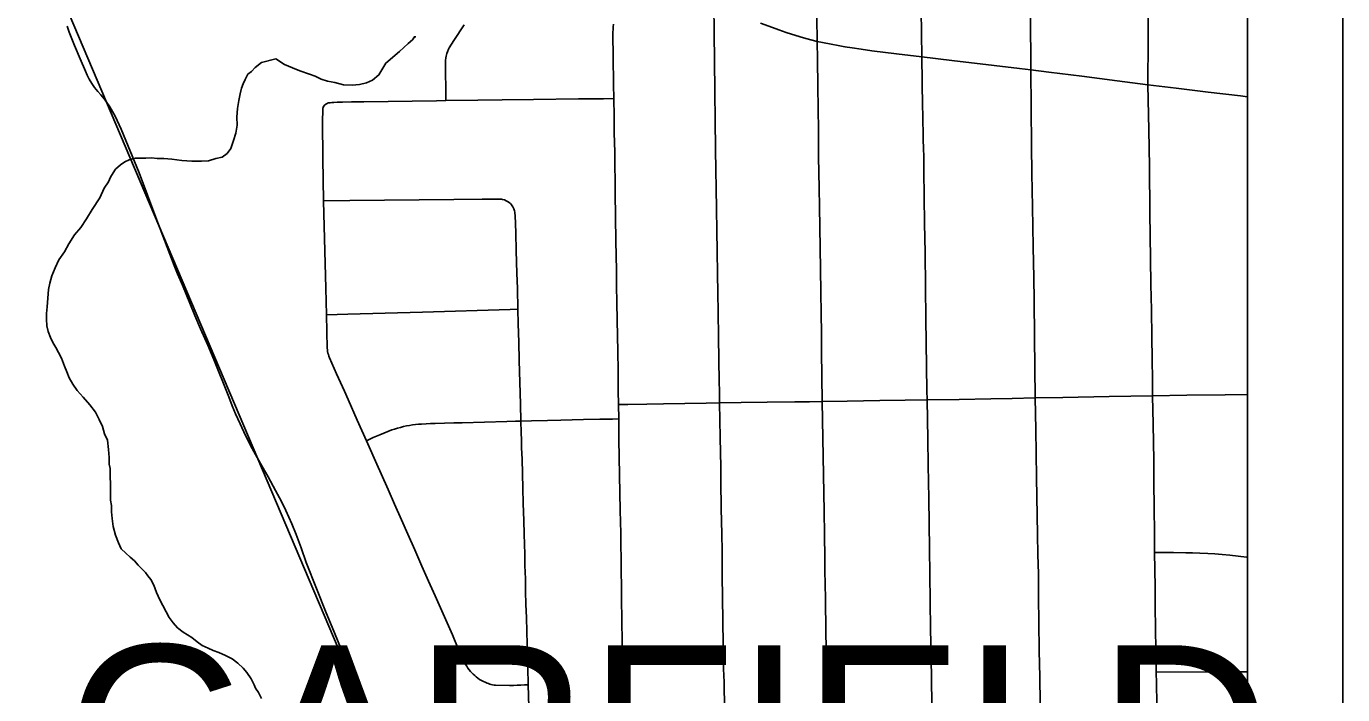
# Model space of a CAD drawing. Extents: x -59 to 82, y -3 to 49.
# Drawn here: x 7.618 to 9, y 19.085 to 19.786 of the extents above; entities that cross this region are included whole.
import ezdxf

# ---------------------------------------------------------------- set-up
doc = ezdxf.new("R2010")
doc.units = 0
for name, color, linetype in [('GM_X_City_Street', 7, 'Continuous'), ('GM_X_Corporation', 7, 'Continuous'), ('GM_X_Corporation_Text', 7, 'Continuous'), ('GM_X_County_Road', 7, 'Continuous'), ('GM_X_Minor_River', 7, 'Continuous'), ('GM_X_Rail_Line', 7, 'Continuous'), ('SH_Data', 7, 'Continuous')]:
    doc.layers.add(name, color=color, linetype=linetype)

msp = doc.modelspace()

# ---------------------------------------------------------------- linework, layer by layer
at = {"layer": 'GM_X_City_Street'}
msp.add_line((8.2399, 19.3742), (8.2397, 19.3894), dxfattribs=at)
for points in [[(8.6825, 19.0758), (8.6819, 19.1036), (8.6815, 19.1308), (8.681, 19.1608), (8.6807, 19.1867), (8.6805, 19.2118), (8.6799, 19.2319), (8.6796, 19.2531), (8.6785, 19.3129), (8.6778, 19.3633), (8.6773, 19.3962), (8.6766, 19.46), (8.6761, 19.4987), (8.6757, 19.5222), (8.6749, 19.555), (8.6743, 19.5968), (8.6737, 19.6317), (8.6733, 19.661), (8.6725, 19.7405), (8.6719, 19.8562)], [(8.8051, 19.0546), (8.8044, 19.0964), (8.8042, 19.1086), (8.8036, 19.1545), (8.8033, 19.177), (8.803, 19.1981), (8.8025, 19.2342), (8.8024, 19.2531), (8.8021, 19.2825), (8.8018, 19.3066), (8.8016, 19.3307), (8.8009, 19.3689), (8.8004, 19.3986), (8.8003, 19.4149), (8.7999, 19.4373), (8.7996, 19.46), (8.7992, 19.4886), (8.7986, 19.5153), (8.7984, 19.5424), (8.7975, 19.5904), (8.7972, 19.6392), (8.7964, 19.6778), (8.7956, 19.725), (8.7958, 19.7718), (8.7961, 19.8347)], [(8.4586, 19.068), (8.458, 19.1008), (8.4578, 19.1179), (8.4577, 19.1341), (8.4573, 19.1506), (8.4569, 19.1856), (8.4564, 19.2152), (8.4563, 19.2279), (8.4559, 19.2532), (8.4555, 19.277), (8.4545, 19.3348), (8.4536, 19.3926), (8.453, 19.445), (8.4527, 19.4651), (8.4524, 19.4843), (8.452, 19.5081), (8.4514, 19.5537), (8.4506, 19.5968), (8.4504, 19.6165), (8.4498, 19.6493), (8.4497, 19.677), (8.449, 19.723), (8.4486, 19.7516), (8.4483, 19.7705), (8.4475, 19.8212)], [(8.3512, 19.0411), (8.3505, 19.0978), (8.3501, 19.1121), (8.3499, 19.1253), (8.3493, 19.158), (8.349, 19.1906), (8.3487, 19.2056), (8.3484, 19.2357), (8.3481, 19.2532), (8.3476, 19.2801), (8.3473, 19.3087), (8.347, 19.3236), (8.3466, 19.3548), (8.3459, 19.3911), (8.3456, 19.4035), (8.3454, 19.4131), (8.3451, 19.4365), (8.3448, 19.4602), (8.3443, 19.4866), (8.344, 19.5062), (8.3438, 19.5267), (8.3434, 19.55), (8.3431, 19.5721), (8.3427, 19.5945), (8.3424, 19.6164), (8.342, 19.6353), (8.3415, 19.6573), (8.3411, 19.6877), (8.3409, 19.7173), (8.3405, 19.751), (8.3401, 19.7782), (8.3398, 19.8103)], [(8.569, 19.0518), (8.568, 19.1243), (8.5674, 19.1541), (8.5667, 19.2113), (8.5663, 19.2378), (8.5655, 19.2906), (8.5649, 19.3257), (8.5643, 19.3529), (8.5636, 19.3941), (8.5633, 19.4039), (8.5622, 19.4794), (8.5619, 19.513), (8.5616, 19.5487), (8.5609, 19.5797), (8.5605, 19.607), (8.5602, 19.6349), (8.5601, 19.6494), (8.5599, 19.6583), (8.5597, 19.6673), (8.5595, 19.6763), (8.5593, 19.6852), (8.5591, 19.6942), (8.5589, 19.7019), (8.5582, 19.7542), (8.5575, 19.8033)], [(7.9707, 19.08), (7.9644, 19.0939), (7.9593, 19.1062), (7.9545, 19.1176), (7.9484, 19.1325), (7.9414, 19.1497), (7.9372, 19.16), (7.9329, 19.1708), (7.9225, 19.1962), (7.9118, 19.2237), (7.9065, 19.2388), (7.9013, 19.2529), (7.8967, 19.2641), (7.8905, 19.278), (7.886, 19.2876), (7.8797, 19.2991), (7.8719, 19.3133), (7.864, 19.3274), (7.8551, 19.3432), (7.8482, 19.357), (7.8425, 19.369), (7.8377, 19.3797), (7.8342, 19.3881), (7.8306, 19.3974), (7.825, 19.4113), (7.8205, 19.4225), (7.8156, 19.4347), (7.8084, 19.4515), (7.8009, 19.4689), (7.795, 19.4829), (7.7897, 19.4957), (7.7818, 19.5146), (7.7768, 19.5265), (7.7732, 19.5351), (7.7541, 19.5857), (7.7364, 19.6325), (7.7175, 19.6784), (7.7111, 19.692), (7.7056, 19.7016), (7.7, 19.7098), (7.6963, 19.7142), (7.693, 19.7179), (7.6896, 19.7219), (7.6867, 19.7264), (7.684, 19.7308), (7.6819, 19.735), (7.68, 19.7393), (7.6745, 19.752), (7.6686, 19.7663), (7.663, 19.7803), (7.6609, 19.7864)], [(8.0586, 19.7084), (8.0582, 19.7503), (8.0585, 19.7533), (8.0588, 19.7549), (8.0596, 19.7579), (8.0601, 19.7594), (8.0613, 19.7623), (8.062, 19.7636), (8.067, 19.7714), (8.0777, 19.7877)], [(8.2397, 19.3894), (8.2395, 19.4037), (8.2392, 19.4238), (8.2389, 19.4462), (8.2386, 19.4603), (8.2383, 19.4789), (8.238, 19.4953), (8.2377, 19.5151), (8.2376, 19.53), (8.237, 19.5611), (8.2363, 19.611), (8.2361, 19.6242), (8.2358, 19.6402), (8.2357, 19.6543), (8.2353, 19.6746), (8.2352, 19.6918), (8.2349, 19.7106), (8.2346, 19.7252), (8.2341, 19.7546), (8.2338, 19.7772), (8.2342, 19.7858), (8.2344, 19.7884)], [(7.9325, 19.7046), (7.9338, 19.7053), (7.935, 19.7058), (7.9358, 19.7059), (7.937, 19.7061), (7.9387, 19.7063), (7.9409, 19.7064), (7.9444, 19.7065), (7.9501, 19.7067), (7.9593, 19.7069), (7.9722, 19.7071), (8.0488, 19.7082), (8.0586, 19.7084), (8.0919, 19.7087), (8.1177, 19.7092), (8.1505, 19.7095), (8.1976, 19.71), (8.224, 19.7103), (8.2349, 19.7106)], [(8.1449, 19.0952), (8.141, 19.095), (8.1371, 19.0948), (8.1332, 19.0947), (8.1293, 19.0945), (8.1253, 19.0944), (8.1105, 19.0947), (8.109, 19.0949), (8.1075, 19.0952), (8.106, 19.0955), (8.1046, 19.0959), (8.1032, 19.0964), (8.1018, 19.097), (8.0998, 19.0978), (8.0978, 19.0987), (8.0959, 19.0997), (8.0939, 19.1008), (8.092, 19.1021), (8.0903, 19.1034), (8.0887, 19.1048), (8.0872, 19.1062), (8.0857, 19.1077), (8.0842, 19.1092), (8.0829, 19.1109), (8.0816, 19.1126), (8.0803, 19.1146), (8.0792, 19.1165), (8.0781, 19.1185), (8.0771, 19.1205), (8.0762, 19.1226), (8.0731, 19.1298), (8.0701, 19.1365), (8.0668, 19.1442), (8.0653, 19.1476), (8.0611, 19.1571), (8.0569, 19.1666), (8.0527, 19.176), (8.0472, 19.1884), (8.0402, 19.2041), (8.0333, 19.2197), (8.0259, 19.2368), (8.0186, 19.2533), (8.0118, 19.2685), (8.0047, 19.2847), (7.9978, 19.3003), (7.9846, 19.3299), (7.9781, 19.3448), (7.9751, 19.3514), (7.9654, 19.3731), (7.9558, 19.3945), (7.9519, 19.4034), (7.9436, 19.4217), (7.9362, 19.4385), (7.9356, 19.4401), (7.9351, 19.4417), (7.9347, 19.4434), (7.9343, 19.4451), (7.9341, 19.4468), (7.9339, 19.4485), (7.9331, 19.4836), (7.9324, 19.5116), (7.9302, 19.5895), (7.9299, 19.6032), (7.9293, 19.6477), (7.929, 19.6865), (7.9292, 19.6986), (7.9294, 19.7005), (7.9297, 19.7012), (7.9301, 19.702), (7.9305, 19.7026), (7.9311, 19.7034), (7.9325, 19.7046)], [(7.9299, 19.6032), (7.9576, 19.6034), (8.067, 19.6045), (8.0966, 19.6048), (8.112, 19.605), (8.1169, 19.6048), (8.1178, 19.6046), (8.1199, 19.604), (8.1219, 19.6032), (8.1238, 19.6021), (8.1251, 19.6011), (8.1263, 19.6002), (8.1273, 19.599), (8.1281, 19.598), (8.1289, 19.5967)], [(8.1455, 19.0722), (8.1449, 19.0952), (8.1446, 19.1134), (8.1442, 19.1246), (8.1439, 19.1376), (8.1431, 19.1656), (8.1425, 19.1799), (8.1422, 19.1931), (8.142, 19.2065), (8.1415, 19.2204), (8.1413, 19.2323), (8.1407, 19.2533), (8.1402, 19.2676), (8.1397, 19.2856), (8.1392, 19.3015), (8.1385, 19.332), (8.1379, 19.344), (8.1377, 19.352), (8.1376, 19.3601), (8.1372, 19.372), (8.1368, 19.3896), (8.1355, 19.4355), (8.1349, 19.4548), (8.1345, 19.474), (8.1341, 19.4894), (8.1336, 19.5111), (8.133, 19.5272), (8.1324, 19.5505), (8.1318, 19.5697), (8.1312, 19.588), (8.131, 19.5897), (8.1309, 19.5912), (8.1306, 19.5927), (8.1298, 19.5947), (8.1289, 19.5967)], [(7.9331, 19.4836), (7.9555, 19.4841), (8.0341, 19.4862), (8.126, 19.4891), (8.1341, 19.4894)], [(8.2397, 19.3894), (8.2496, 19.3895), (8.2693, 19.3898), (8.2868, 19.3901), (8.3317, 19.3908), (8.3459, 19.3911), (8.3686, 19.3913), (8.3958, 19.3917), (8.4248, 19.3921), (8.4403, 19.3923), (8.4536, 19.3926), (8.4797, 19.393), (8.5142, 19.3934), (8.5406, 19.3938), (8.5636, 19.3941), (8.5974, 19.3947), (8.6305, 19.3953), (8.6531, 19.3957), (8.6773, 19.3962), (8.7061, 19.3967), (8.7549, 19.3977), (8.8004, 19.3986), (8.8365, 19.399), (8.8766, 19.3995), (8.9, 19.3997)], [(7.9751, 19.3514), (7.9786, 19.353), (7.9821, 19.3546), (7.9856, 19.3562), (7.9891, 19.3577), (8.0016, 19.3627), (8.0046, 19.3636), (8.0078, 19.3646), (8.0109, 19.3654), (8.0141, 19.3662), (8.0173, 19.3669), (8.0204, 19.3674), (8.0236, 19.3679), (8.0267, 19.3683), (8.0299, 19.3686), (8.033, 19.3689), (8.0378, 19.3692), (8.0425, 19.3694), (8.0473, 19.3695), (8.0669, 19.37), (8.0756, 19.3702), (8.1224, 19.3715), (8.1317, 19.3718), (8.1372, 19.372), (8.1485, 19.3723), (8.1651, 19.3727), (8.1793, 19.3731), (8.2028, 19.3735), (8.2201, 19.3739), (8.2333, 19.3741), (8.2399, 19.3742)], [(8.2451, 19.0404), (8.2444, 19.0782), (8.2439, 19.1085), (8.2431, 19.166), (8.2429, 19.1825), (8.2427, 19.1975), (8.2425, 19.215), (8.242, 19.2542), (8.2415, 19.278), (8.2402, 19.3527), (8.2399, 19.3742)], [(8.8025, 19.2342), (8.8224, 19.234), (8.8353, 19.2338), (8.8424, 19.2337), (8.8502, 19.2334), (8.8585, 19.233), (8.8657, 19.2325), (8.8734, 19.2319), (8.8814, 19.2311), (8.8904, 19.2302), (8.8991, 19.2292), (8.9, 19.2291)], [(8.8042, 19.1086), (8.8773, 19.1089), (8.9, 19.1087)]]:
    msp.add_lwpolyline(points, dxfattribs=at)
at = {"layer": 'GM_X_Corporation'}
msp.add_lwpolyline([(8.9, 16.9117), (8.9, 20.468), (8.4266, 20.4501), (8.1226, 20.4416), (7.7837, 20.4297), (7.5427, 20.4188), (7.5381, 20.9)], dxfattribs=at)
at = {"layer": 'GM_X_County_Road'}
msp.add_lwpolyline([(8.3888, 19.7895), (8.4014, 19.7849), (8.4082, 19.7825), (8.4159, 19.7799), (8.426, 19.7768), (8.4341, 19.7743), (8.4416, 19.7722), (8.4483, 19.7705), (8.4614, 19.7678), (8.472, 19.7658), (8.4775, 19.7649), (8.4852, 19.7636), (8.4944, 19.7623), (8.5056, 19.7607), (8.5317, 19.7574), (8.5582, 19.7542), (8.5896, 19.7504), (8.6342, 19.7452), (8.6606, 19.7419), (8.6725, 19.7405), (8.6915, 19.7382), (8.7262, 19.7338), (8.7631, 19.7291), (8.7956, 19.725), (8.8252, 19.7213), (8.8589, 19.7172), (8.8927, 19.7132), (8.9, 19.7124)], dxfattribs=at)
at = {"layer": 'GM_X_Minor_River'}
for points in [[(7.8356, 19.6666), (7.8378, 19.6742), (7.8392, 19.6826), (7.8391, 19.691), (7.8397, 19.7001), (7.8411, 19.7085), (7.8426, 19.7153), (7.844, 19.7214), (7.8455, 19.726), (7.8477, 19.7306), (7.8506, 19.736), (7.8544, 19.739), (7.8581, 19.7429), (7.8649, 19.7483), (7.88, 19.7523), (7.8892, 19.7463), (7.8976, 19.7426), (7.9053, 19.7396), (7.9152, 19.736), (7.9213, 19.7338), (7.9274, 19.7308), (7.9343, 19.7286), (7.9419, 19.7272), (7.951, 19.725), (7.9601, 19.7244), (7.9677, 19.7252), (7.9753, 19.7268), (7.9813, 19.7299), (7.9881, 19.7353), (7.9955, 19.7476), (8.0098, 19.7599), (8.0188, 19.7684), (8.0233, 19.7722), (8.0255, 19.7753), (8.027, 19.7753)], [(7.854, 19.1013), (7.8494, 19.1081), (7.8455, 19.1126), (7.8401, 19.1179), (7.834, 19.1224), (7.8271, 19.1261), (7.8202, 19.129), (7.8141, 19.1313), (7.8088, 19.1335), (7.8027, 19.1364), (7.7973, 19.1402), (7.7919, 19.1447), (7.7827, 19.1506), (7.7766, 19.1551), (7.772, 19.1604), (7.7681, 19.1657), (7.758, 19.1845), (7.7548, 19.1921), (7.7517, 19.1997), (7.7486, 19.2057), (7.7455, 19.2095), (7.7431, 19.2132), (7.7393, 19.217), (7.7355, 19.2208), (7.7316, 19.2253), (7.727, 19.229), (7.7224, 19.2335), (7.7177, 19.238), (7.7146, 19.2441), (7.7115, 19.2524), (7.7091, 19.2615), (7.7082, 19.2698), (7.7073, 19.2767), (7.7073, 19.2835), (7.7064, 19.2888), (7.7063, 19.2949), (7.7063, 19.301), (7.7062, 19.307), (7.7061, 19.3124), (7.706, 19.3169), (7.706, 19.3222), (7.7051, 19.3268), (7.705, 19.3336), (7.7042, 19.342), (7.7033, 19.3519), (7.7001, 19.3587), (7.6978, 19.3662), (7.6946, 19.3738), (7.6907, 19.3813), (7.6845, 19.3889), (7.6776, 19.3972), (7.6714, 19.4039), (7.6668, 19.4107), (7.6629, 19.4175), (7.6605, 19.4235), (7.6582, 19.4296), (7.655, 19.4379), (7.6519, 19.444), (7.6488, 19.4492), (7.6457, 19.4545), (7.6433, 19.4598), (7.641, 19.4659), (7.6394, 19.4719), (7.6393, 19.4788), (7.6392, 19.4849), (7.6398, 19.4917), (7.6411, 19.51), (7.6425, 19.5168), (7.6447, 19.5244), (7.6484, 19.5329), (7.6521, 19.5413), (7.658, 19.5497), (7.6625, 19.5581), (7.6684, 19.5673), (7.6752, 19.575), (7.6811, 19.5842), (7.687, 19.5941), (7.6952, 19.6064), (7.6996, 19.6163), (7.7041, 19.6232), (7.7063, 19.6278), (7.7093, 19.6324), (7.7115, 19.6362), (7.7168, 19.6408), (7.7213, 19.6439), (7.7258, 19.6463), (7.7326, 19.6479), (7.7433, 19.648), (7.7493, 19.6481), (7.7554, 19.6474), (7.7622, 19.6475), (7.7706, 19.6468), (7.7813, 19.6454), (7.7919, 19.6448), (7.8018, 19.6449), (7.8094, 19.645), (7.8169, 19.6474), (7.8237, 19.649), (7.829, 19.6528), (7.8327, 19.6582), (7.8356, 19.6666)], [(7.8649, 19.0809), (7.8618, 19.087), (7.8587, 19.0915), (7.8572, 19.0953), (7.854, 19.1013)]]:
    msp.add_lwpolyline(points, dxfattribs=at)
at = {"layer": 'GM_X_Rail_Line'}
msp.add_lwpolyline([(8.9, 16.9085), (8.7999, 17.0665), (8.6754, 17.2891), (8.4392, 17.8566), (7.9747, 19.0643), (7.3949, 20.4302), (7.2951, 20.6142), (7.206, 20.7089), (7.1975, 20.7179)], dxfattribs=at)
at = {"layer": 'SH_Data'}
for p, q in [((9, 21), (9, 14)), ((8.9, 20.9), (8.9, 14.1))]:
    msp.add_line(p, q, dxfattribs=at)
msp.add_lwpolyline([(8.9, 20.9), (2.1, 20.9), (2.1, 14.1), (8.9, 14.1)], close=True, dxfattribs=at)
msp.add_lwpolyline([(7.5381, 20.9), (7.5427, 20.4188), (7.7837, 20.4297), (8.1226, 20.4416), (8.4266, 20.4501), (8.9, 20.468), (8.9, 16.9117)], dxfattribs=at)

# ---------------------------------------------------------------- texts
at = {"layer": 'GM_X_Corporation_Text'}
msp.add_text('GARFIELD', height=0.18939, rotation=0, dxfattribs=at).set_placement((7.6592, 18.9474))

doc.saveas('drawing.dxf')
